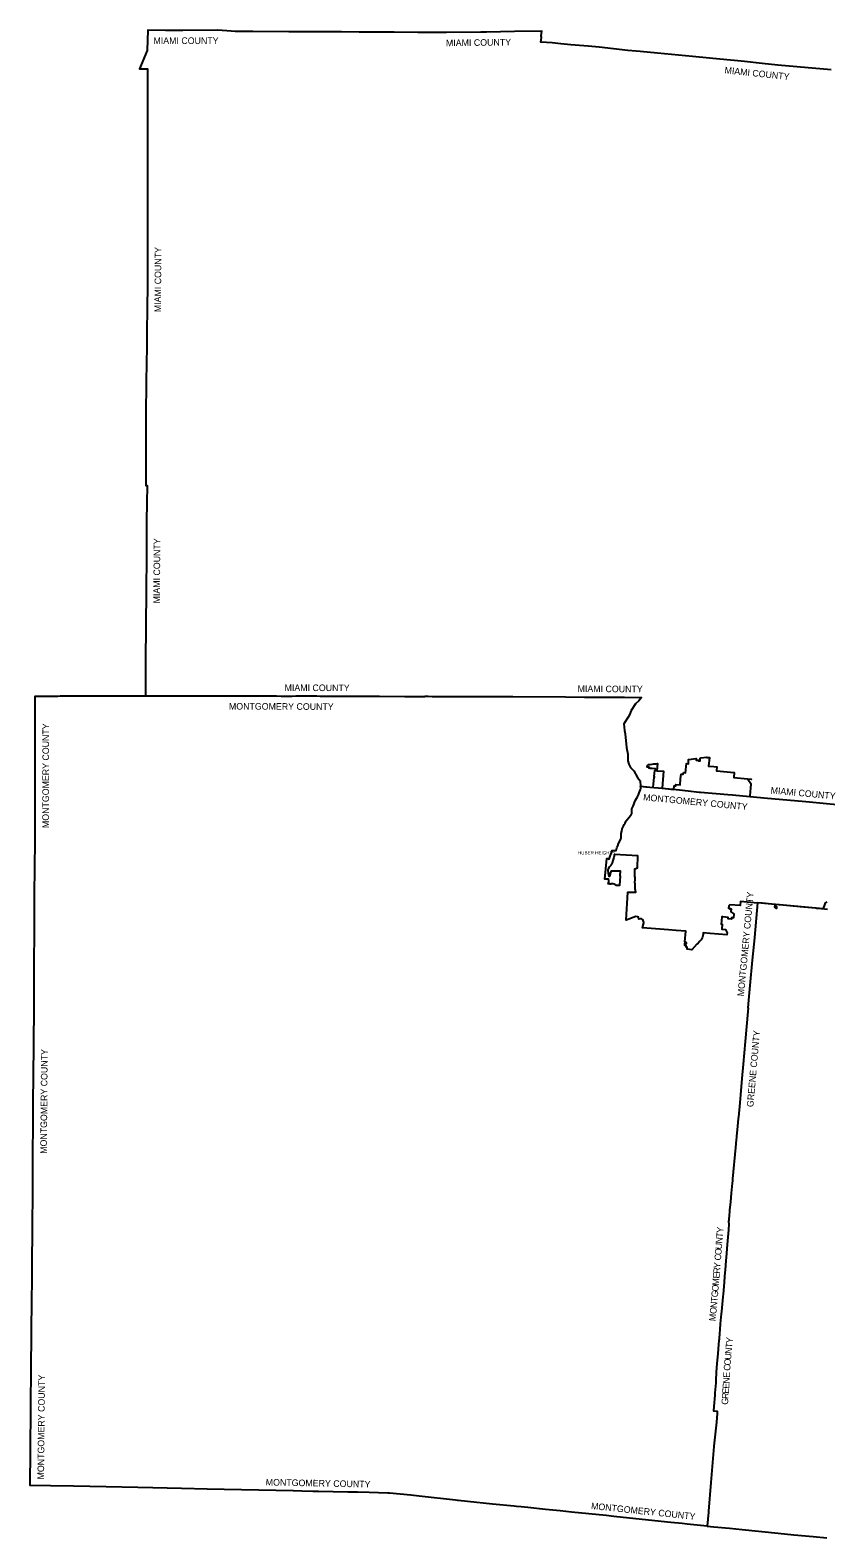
# Model space of a CAD drawing. Extents: x 1410790 to 1770854, y 566777 to 831614.
# Drawn here: x 1410790 to 1531547, y 577058 to 806005 of the extents above; entities that cross this region are included whole.
import ezdxf

# ---------------------------------------------------------------- set-up
doc = ezdxf.new("R2010")
doc.units = 0
for name, color, linetype in [('GM_X_Adjacent_County', 7, 'Continuous'), ('GM_X_Adjacent_County_Text', 7, 'Continuous'), ('GM_X_Corporation', 7, 'Continuous'), ('GM_X_Corporation_Text', 7, 'Continuous')]:
    doc.layers.add(name, color=color, linetype=linetype)

msp = doc.modelspace()

# ---------------------------------------------------------------- linework, layer by layer
at = {"layer": 'GM_X_Adjacent_County'}
for points in [[(1532350, 799982), (1527156, 800414), (1524270, 800703), (1521891, 800966), (1519208, 801248), (1518168, 801359), (1516538, 801515), (1513917, 801761), (1511291, 801997), (1505993, 802502), (1503358, 802749), (1502742, 802805), (1501517, 802921), (1497129, 803421), (1495474, 803574), (1492823, 803800), (1491306, 803948), (1490022, 804083), (1488308, 804177), (1488377, 804890), (1488320, 805150), (1488445, 805842), (1484277, 805799), (1480031, 805715), (1479209, 805697), (1473957, 805656), (1472626, 805657), (1471299, 805671), (1469645, 805671), (1466037, 805702), (1465979, 805702), (1463352, 805714), (1460708, 805724), (1458030, 805735), (1454006, 805749), (1450041, 805758), (1444590, 805783), (1444285, 805802), (1443207, 805802), (1441914, 805815), (1441290, 805859), (1439272, 806005), (1433936, 805961), (1432885, 805965), (1431307, 805976), (1428629, 806003), (1428556, 802900), (1427378, 800125), (1428615, 800107), (1428616, 792477), (1428617, 789973), (1428617, 789838), (1428618, 786446), (1428597, 784522), (1428602, 783835), (1428594, 783572), (1428590, 783313), (1428597, 782885), (1428597, 782666), (1428597, 782384), (1428597, 781882), (1428594, 781272), (1428596, 781003), (1428588, 780738), (1428588, 780630), (1428588, 780274), (1428588, 780094), (1428587, 779943), (1428587, 779913), (1428587, 779584), (1428586, 779544), (1428586, 779226), (1428588, 779024), (1428609, 775995), (1428609, 771241), (1428609, 771203), (1428610, 768620), (1428600, 767787), (1428546, 763299), (1428514, 760642), (1428481, 757967), (1428414, 752689), (1428349, 747426), (1428344, 742146), (1428344, 741532), (1428343, 740342), (1428343, 739561), (1428341, 738145), (1428340, 736850), (1428544, 736847), (1428481, 734219), (1428462, 731443), (1428443, 728786), (1428425, 726119), (1428389, 720856), (1428350, 715531), (1428311, 710253), (1428293, 707700), (1428298, 704930), (1428714, 704931), (1429302, 704927), (1431058, 704927), (1431808, 704930), (1431882, 704930), (1432293, 704927), (1432761, 704927), (1434072, 704926), (1434395, 704927), (1434698, 704926), (1436279, 704929), (1437012, 704928), (1437250, 704927), (1437536, 704926), (1437792, 704929), (1438227, 704927), (1438960, 704927), (1439317, 704927), (1439858, 704926), (1440519, 704928), (1440791, 704927), (1441405, 704925), (1441679, 704923), (1442500, 704921), (1444239, 704915), (1445065, 704913), (1446033, 704912), (1446716, 704906), (1446726, 704906), (1446997, 704907), (1447300, 704904), (1448198, 704895), (1448890, 704893), (1449413, 704890), (1449585, 704890), (1450262, 704893), (1450539, 704894), (1451113, 704896), (1451340, 704898), (1452066, 704896), (1452229, 704898), (1454264, 704898), (1454307, 704897), (1454817, 704883), (1454900, 704883), (1457349, 704882), (1459031, 704882), (1460113, 704882), (1460537, 704883), (1463110, 704884), (1463808, 704885), (1467632, 704840), (1470649, 704806), (1470737, 704846), (1471213, 704845), (1471821, 704807), (1472129, 704805), (1472499, 704805), (1473526, 704804), (1474620, 704805), (1476254, 704804), (1477851, 704804), (1478745, 704804), (1481319, 704804), (1484059, 704804), (1492036, 704757), (1494936, 704740), (1498786, 704715), (1500967, 704702), (1503592, 704686), (1503174, 704184), (1502686, 703683), (1502003, 702672), (1501731, 702040), (1501569, 701663), (1500902, 700653), (1500977, 699640), (1501093, 699135), (1501302, 697092), (1501495, 696079), (1501483, 695067), (1501658, 694562), (1501897, 694059), (1502397, 693548), (1502958, 692519), (1503349, 692014), (1503440, 691186), (1504239, 691111), (1506688, 690884), (1509352, 690632), (1510631, 690494), (1512343, 690309), (1512502, 690292), (1514880, 690099), (1516660, 689936), (1517368, 689875), (1520019, 689629), (1522700, 689379), (1527979, 688912), (1529058, 688806), (1533229, 688408)], [(1531797, 672489), (1530391, 672620), (1530185, 672639), (1530038, 672653), (1528215, 672823), (1526582, 672974), (1525567, 673069), (1523836, 673230), (1521863, 673437), (1521202, 673511), (1520709, 668235), (1520705, 668193), (1520384, 664777), (1520023, 660938), (1519813, 658703), (1519703, 657526), (1519767, 657522), (1519721, 657005), (1519315, 652452), (1519006, 648972), (1518813, 646827), (1518591, 644340), (1518536, 643720), (1518431, 642543), (1518332, 641513), (1518326, 641371), (1518259, 640662), (1518157, 639578), (1518047, 638486), (1518013, 638056), (1517996, 637880), (1517956, 637494), (1517851, 636348), (1517401, 631589), (1517372, 631282), (1517339, 630940), (1517193, 629398), (1517070, 628091), (1516950, 626823), (1516853, 625802), (1516837, 625626), (1516829, 625517), (1516813, 625303), (1516799, 625124), (1516799, 624956), (1516805, 624838), (1516816, 624734), (1516766, 623815), (1516721, 623276), (1516627, 622180), (1516526, 620993), (1516461, 620230), (1516373, 619132), (1516260, 617762), (1516180, 616799), (1516178, 616786), (1516098, 615814), (1515954, 614086), (1515919, 613667), (1515732, 611412), (1515652, 611078), (1515518, 609565), (1515445, 608707), (1515409, 608098), (1515389, 607781), (1515372, 607596), (1515366, 607536), (1515339, 607244), (1515313, 606977), (1515268, 606492), (1515139, 605013), (1515012, 603538), (1514900, 602242), (1514882, 601803), (1514878, 601372), (1514833, 600600), (1514720, 599092), (1514692, 598721), (1514563, 596991), (1514516, 596366), (1515043, 596304), (1515079, 595944), (1515011, 595290), (1514942, 594632), (1514556, 590959), (1514552, 590906), (1514077, 585460), (1513735, 581107), (1513727, 580974), (1513514, 578840), (1510502, 579144), (1509752, 579223), (1508028, 579406), (1499831, 580274), (1499383, 580320), (1498216, 580440), (1492956, 580980), (1491208, 581151), (1489009, 581366), (1486297, 581644), (1485297, 581747), (1484580, 581820), (1484236, 581856), (1480943, 582193), (1477162, 582587), (1475758, 582733), (1475714, 582737), (1475333, 582802), (1469819, 583386), (1468542, 583516), (1465316, 583844), (1465087, 583867), (1462261, 583940), (1460470, 583977), (1460425, 583978), (1459744, 583992), (1458988, 584007), (1454534, 584099), (1454383, 584102), (1453707, 584116), (1452022, 584152), (1450736, 584179), (1450715, 584179), (1442866, 584339), (1440214, 584396), (1437664, 584451), (1433762, 584535), (1429424, 584629), (1427118, 584678), (1422329, 584782), (1417357, 584890), (1413856, 584966), (1410790, 585032), (1410839, 590333), (1410841, 590631), (1410895, 596474), (1410907, 597962), (1410939, 601893), (1410955, 603992), (1410977, 606751), (1410982, 607392), (1410998, 609429), (1410999, 609618), (1411018, 611981), (1411020, 612269), (1411090, 617033), (1411095, 617624), (1411153, 624951), (1411163, 625648), (1411180, 628296), (1411211, 633565), (1411211, 633594), (1411211, 633607), (1411249, 641617), (1411264, 643503), (1411318, 646887), (1411357, 652207), (1411378, 657454), (1411387, 659976), (1411421, 665395), (1411439, 668011), (1411440, 668150), (1411460, 671583), (1411467, 672788), (1411466, 675468), (1411498, 678086), (1411526, 683541), (1411547, 688368), (1411551, 688725), (1411554, 694026), (1411564, 697664), (1411561, 698237), (1411563, 698971), (1411565, 699181), (1411567, 699355), (1411555, 701893), (1411570, 704882), (1412338, 704883), (1414347, 704892), (1414427, 704892), (1414978, 704894), (1415362, 704895), (1415559, 704898), (1416929, 704900), (1417259, 704901), (1417594, 704907), (1422567, 704922), (1422931, 704924), (1427914, 704930), (1428298, 704930), (1428714, 704931), (1429302, 704927), (1431058, 704927), (1431808, 704930), (1431882, 704930), (1432293, 704927), (1432761, 704927), (1434072, 704926), (1434395, 704927), (1434698, 704926), (1436279, 704929), (1437012, 704928), (1437250, 704927), (1437536, 704926), (1437792, 704929), (1438227, 704927), (1438960, 704927), (1439317, 704927), (1439858, 704926), (1440519, 704928), (1440791, 704927), (1441405, 704925), (1441679, 704923), (1442500, 704921), (1444239, 704915), (1445065, 704913), (1446033, 704912), (1446716, 704906), (1446726, 704906), (1446997, 704907), (1447300, 704904), (1448198, 704895), (1448890, 704893), (1449413, 704890), (1449585, 704890), (1450262, 704893), (1450539, 704894), (1451113, 704896), (1451340, 704898), (1452066, 704896), (1452229, 704898), (1454264, 704898), (1454307, 704897), (1454817, 704883), (1454900, 704883), (1457349, 704882), (1459031, 704882), (1460113, 704882), (1460537, 704883), (1463110, 704884), (1463808, 704885), (1467632, 704840), (1470649, 704806), (1470737, 704846), (1471213, 704845), (1471821, 704807), (1472129, 704805), (1472499, 704805), (1473526, 704804), (1474620, 704805), (1476254, 704804), (1477851, 704804), (1478745, 704804), (1481319, 704804), (1484059, 704804), (1492036, 704757), (1494936, 704740), (1498786, 704715), (1500967, 704702), (1503592, 704686), (1503174, 704184), (1502686, 703683), (1502003, 702672), (1501731, 702040), (1501569, 701663), (1500902, 700653), (1500977, 699640), (1501093, 699135), (1501302, 697092), (1501495, 696079), (1501483, 695067), (1501658, 694562), (1501897, 694059), (1502397, 693548), (1502958, 692519), (1503349, 692014), (1503440, 691186), (1504239, 691111), (1506688, 690884), (1509352, 690632), (1510631, 690494), (1512343, 690309), (1512502, 690292), (1514880, 690099), (1516660, 689936), (1517368, 689875), (1520019, 689629), (1522700, 689379), (1527979, 688912), (1529058, 688806), (1533229, 688408)], [(1531797, 672489), (1530391, 672620), (1530185, 672639), (1530038, 672653), (1528215, 672823), (1526582, 672974), (1525567, 673069), (1523836, 673230), (1521863, 673437), (1521202, 673511), (1520709, 668235), (1520705, 668193), (1520384, 664777), (1520023, 660938), (1519813, 658703), (1519703, 657526), (1519767, 657522), (1519721, 657005), (1519315, 652452), (1519006, 648972), (1518813, 646827), (1518591, 644340), (1518536, 643720), (1518431, 642543), (1518332, 641513), (1518326, 641371), (1518259, 640662), (1518157, 639578), (1518047, 638486), (1518013, 638056), (1517996, 637880), (1517956, 637494), (1517851, 636348), (1517401, 631589), (1517372, 631282), (1517339, 630940), (1517193, 629398), (1517070, 628091), (1516950, 626823), (1516853, 625802), (1516837, 625626), (1516829, 625517), (1516813, 625303), (1516799, 625124), (1516799, 624956), (1516805, 624838), (1516816, 624734), (1516766, 623815), (1516721, 623276), (1516627, 622180), (1516526, 620993), (1516461, 620230), (1516373, 619132), (1516260, 617762), (1516180, 616799), (1516178, 616786), (1516098, 615814), (1515954, 614086), (1515919, 613667), (1515732, 611412), (1515652, 611078), (1515518, 609565), (1515445, 608707), (1515409, 608098), (1515389, 607781), (1515372, 607596), (1515366, 607536), (1515339, 607244), (1515313, 606977), (1515268, 606492), (1515139, 605013), (1515012, 603538), (1514900, 602242), (1514882, 601803), (1514878, 601372), (1514833, 600600), (1514720, 599092), (1514692, 598721), (1514563, 596991), (1514516, 596366), (1515043, 596304), (1515079, 595944), (1515011, 595290), (1514942, 594632), (1514556, 590959), (1514552, 590906), (1514077, 585460), (1513735, 581107), (1513727, 580974), (1513514, 578840), (1514569, 578744), (1516950, 578527), (1518829, 578332), (1524308, 577745), (1526680, 577524), (1529627, 577249), (1531677, 577058)]]:
    msp.add_lwpolyline(points, dxfattribs=at)
at = {"layer": 'GM_X_Corporation'}
msp.add_lwpolyline([(1531712, 673644), (1531492, 673482), (1531389, 673325), (1531271, 673055), (1531193, 672757), (1531131, 672551), (1523950, 673219), (1523929, 672937), (1524084, 672928), (1524066, 672620), (1523802, 672816), (1523836, 673229), (1521201, 673474), (1521197, 673431), (1518611, 673694), (1518538, 673057), (1516994, 673192), (1516978, 673198), (1516956, 673205), (1516812, 673033), (1516781, 672686), (1516954, 672671), (1516948, 672596), (1517188, 672575), (1517150, 672142), (1517584, 671826), (1517530, 671203), (1517231, 671229), (1517214, 671030), (1516704, 671075), (1516721, 671272), (1515908, 671351), (1515772, 671364), (1515716, 670771), (1515668, 670262), (1515810, 670248), (1515742, 669471), (1516314, 669421), (1516558, 668942), (1516530, 668618), (1513973, 668823), (1512920, 668907), (1512910, 668745), (1512886, 668478), (1512840, 668252), (1512745, 668048), (1512625, 667861), (1512429, 667656), (1512157, 667384), (1511982, 667186), (1511220, 666368), (1510494, 666470), (1510514, 666751), (1510334, 666757), (1510357, 667017), (1510143, 667032), (1510171, 667351), (1510412, 667304), (1510424, 667397), (1510149, 667544), (1510291, 669170), (1508849, 669289), (1507675, 669387), (1503727, 669712), (1503948, 670472), (1503938, 670566), (1503900, 670645), (1503834, 670792), (1503724, 670962), (1503579, 671033), (1503365, 671044), (1503160, 671022), (1503099, 671294), (1502981, 671352), (1502729, 671397), (1501236, 670853), (1501521, 675100), (1502719, 675100), (1502651, 675356), (1502616, 675627), (1502608, 675900), (1502621, 676066), (1502629, 676325), (1502582, 676570), (1502584, 676713), (1502608, 676935), (1502622, 677390), (1502538, 677377), (1502556, 678664), (1502967, 678788), (1503033, 680604), (1499489, 680851), (1499359, 680388), (1499210, 679893), (1499140, 679550), (1499065, 679353), (1498911, 679149), (1498670, 678908), (1498516, 678668), (1498440, 678377), (1498500, 677967), (1498599, 677523), (1498753, 677531), (1498913, 678092), (1499034, 678353), (1500327, 678353), (1500300, 677601), (1500331, 677599), (1500257, 676103), (1499745, 676103), (1499745, 676173), (1499662, 676224), (1499653, 676201), (1499464, 676281), (1499474, 676304), (1499294, 676381), (1498935, 676356), (1498935, 676331), (1498783, 676341), (1498783, 676366), (1498489, 676387), (1498562, 676499), (1498598, 676647), (1498593, 676860), (1498574, 677070), (1498031, 677072), (1498323, 680212), (1498441, 680200), (1498666, 680103), (1499105, 681441), (1499705, 681453), (1499850, 681835), (1499965, 682148), (1500106, 682501), (1500259, 682849), (1500426, 683180), (1500466, 683319), (1500476, 683644), (1500510, 684022), (1500567, 684376), (1500660, 684711), (1500822, 685122), (1500955, 685366), (1501099, 685605), (1501267, 685921), (1501447, 686183), (1501763, 686565), (1502012, 686886), (1502090, 687023), (1502110, 687157), (1502111, 687530), (1502122, 687778), (1502194, 687949), (1502296, 688167), (1502406, 688427), (1502527, 688739), (1502664, 689061), (1502819, 689330), (1502961, 689587), (1503100, 689909), (1503234, 690214), (1503329, 690436), (1503421, 690699), (1503456, 690876), (1503459, 691011), (1503440, 691186), (1505349, 691007), (1505492, 692557), (1505547, 692552), (1505556, 692651), (1505502, 692656), (1505587, 693584), (1505689, 693575), (1505710, 693818), (1505204, 693862), (1504901, 693891), (1504903, 693922), (1504847, 693928), (1504698, 693941), (1504714, 694065), (1504434, 694091), (1504441, 694158), (1504447, 694211), (1504484, 694310), (1504521, 694407), (1504565, 694437), (1504646, 694492), (1504752, 694493), (1504811, 694494), (1504901, 694505), (1505173, 694539), (1505459, 694575), (1505786, 694616), (1505991, 694643), (1505896, 693555), (1506927, 693460), (1506688, 690882), (1506721, 690879), (1508477, 690714), (1508525, 691272), (1508778, 691245), (1508793, 691437), (1509429, 691403), (1509514, 692324), (1509615, 693031), (1509900, 693002), (1509927, 693278), (1510250, 693248), (1510395, 694638), (1510729, 694606), (1510727, 695252), (1511866, 695395), (1511849, 695175), (1512240, 695144), (1512233, 695059), (1512452, 695045), (1512496, 695479), (1512516, 695482), (1513502, 695609), (1513496, 695543), (1513722, 695572), (1513906, 695556), (1513736, 694256), (1514571, 694175), (1515023, 694128), (1514967, 693524), (1517627, 693263), (1517562, 692533), (1519659, 692321), (1520206, 692272), (1520202, 692234), (1519688, 692281), (1520165, 691630), (1520120, 690837), (1520088, 690452), (1520019, 689629), (1522700, 689379), (1527979, 688912), (1529058, 688806), (1533225, 688397)], dxfattribs=at)

# ---------------------------------------------------------------- texts
at = {"layer": 'GM_X_Adjacent_County_Text'}
for s, rotation, p in [('MIAMI COUNTY', 0.05374, (1429503, 803901)), ('MIAMI COUNTY', 0.73351, (1473898, 803562)), ('MIAMI COUNTY', 354.04092, (1516142, 799454)), ('MIAMI COUNTY', 89.61905, (1430644, 763175)), ('MIAMI COUNTY', 89.61912, (1430477, 718950)), ('MIAMI COUNTY', 359.94584, (1449402, 705645)), ('MIAMI COUNTY', 359.67371, (1493873, 705500)), ('MONTGOMERY COUNTY', 359.82437, (1440954, 702833)), ('MONTGOMERY COUNTY', 89.89427, (1413633, 684840)), ('MONTGOMERY COUNTY', 354.63121, (1503789, 689053)), ('MIAMI COUNTY', 354.73194, (1523135, 690097)), ('MONTGOMERY COUNTY', 84.62987, (1519113, 659261)), ('GREENE COUNTY', 84.91554, (1520535, 642440)), ('MONTGOMERY COUNTY', 89.5417, (1413321, 635369)), ('T', 85.27461, (1515900, 622597)), ('Y', 85.27499, (1515962, 623343)), ('O', 85.27526, (1515682, 619953)), ('U', 85.27482, (1515755, 620834)), ('N', 85.27482, (1515827, 621716)), ('Y', 85.2748, (1515517, 617958)), ('C', 85.27481, (1515615, 619142)), ('M', 85.27507, (1515299, 615318)), ('E', 85.2749, (1515388, 616401)), ('R', 85.27479, (1515450, 617147)), ('T', 85.26695, (1515091, 612810)), ('G', 85.27428, (1515153, 613555)), ('O', 85.27499, (1515226, 614437)), ('O', 82.40517, (1514893, 610998)), ('N', 85.09412, (1515015, 611925)), ('M', 84.8288, (1514796, 609926)), ('T', 84.91422, (1517324, 605841)), ('Y', 84.9145, (1517391, 606586)), ('U', 84.93485, (1517168, 604079)), ('N', 84.91464, (1517246, 604960)), ('E', 88.0531, (1516979, 601350)), ('C', 85.37852, (1517026, 602389)), ('O', 85.0358, (1517091, 603198)), ('MONTGOMERY COUNTY', 89.48843, (1412894, 585921)), ('E', 85.94076, (1516871, 599681)), ('N', 86.59324, (1516925, 600440)), ('G', 85.65823, (1516687, 597236)), ('R', 85.67236, (1516754, 598119)), ('E', 85.73376, (1516815, 598931)), ('MONTGOMERY COUNTY', 358.83588, (1446534, 585019)), ('MONTGOMERY COUNTY', 354.03159, (1495879, 581438))]:
    msp.add_text(s, height=1000, rotation=rotation, dxfattribs=at).set_placement(p)
at = {"layer": 'GM_X_Corporation_Text'}
msp.add_text('HUBER HEIGHTS', height=500, rotation=0.00001, dxfattribs=at).set_placement((1493924, 680826))

doc.saveas('drawing.dxf')
